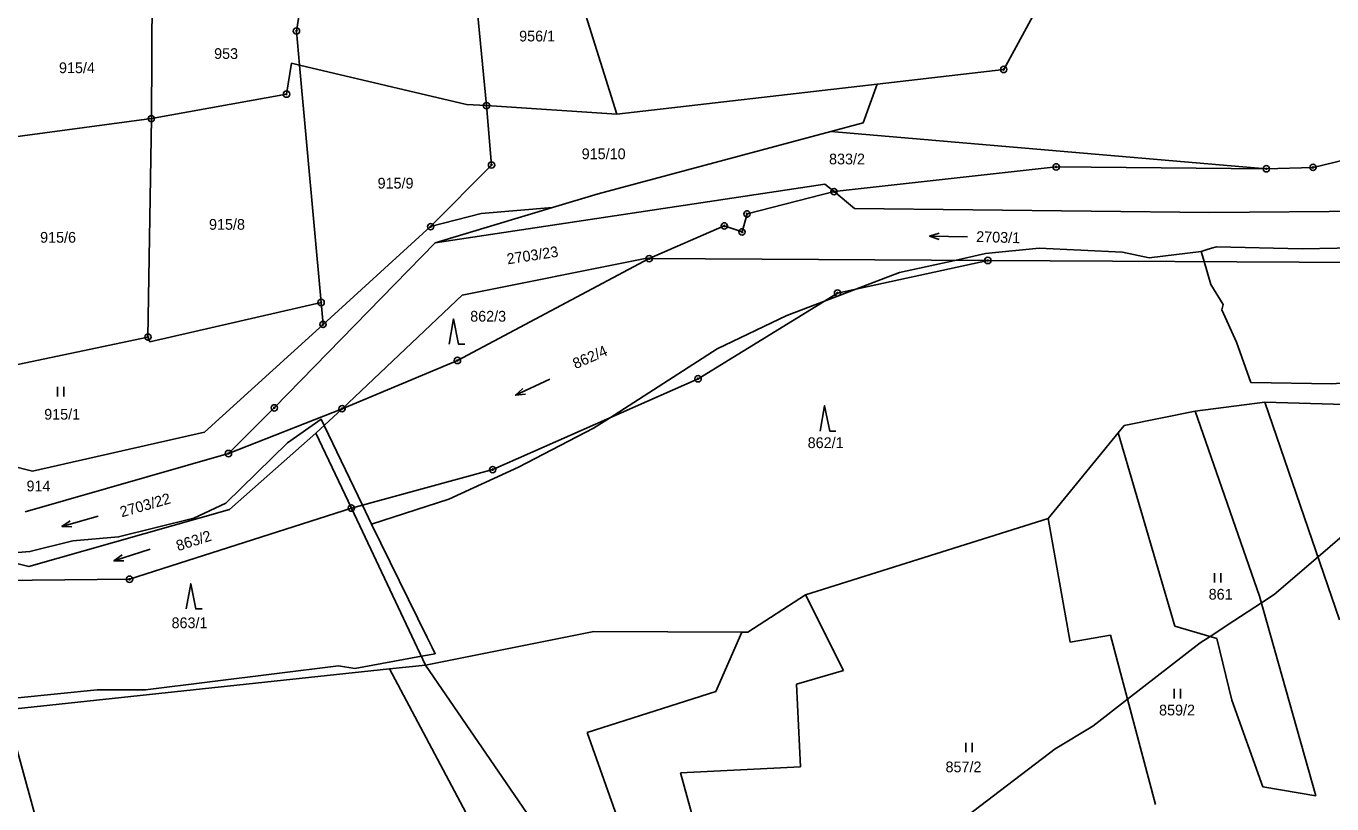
# Model space of a CAD drawing. Extents: x -439246 to -433691, y -1130252 to -1121148.
# Drawn here: x -438459.6 to -438252.9, y -1124542.5 to -1124419.4 of the extents above; entities that cross this region are included whole.
import ezdxf

# ---------------------------------------------------------------- set-up
doc = ezdxf.new("R2010")
doc.units = 0
for name, color, linetype in [('Vrstva 1', 7, 'Continuous'), ('Vrstva 16', 7, 'Continuous'), ('Vrstva 18', 7, 'Continuous'), ('Vrstva 24', 7, 'Continuous'), ('Vrstva 25', 7, 'Continuous'), ('Vrstva 52', 7, 'Continuous')]:
    doc.layers.add(name, color=color, linetype=linetype)

msp = doc.modelspace()

# ---------------------------------------------------------------- linework, layer by layer
at = {"layer": 'Vrstva 1'}
for p, q in [((-438304.86, -1124426.28), (-438293.49, -1124405.39)), ((-438331.72, -1124445.61), (-438296.55, -1124441.7)), ((-438296.55, -1124441.7), (-438263.28, -1124442)), ((-438345.49, -1124449.14), (-438331.72, -1124445.61)), ((-438331.72, -1124445.61), (-438333.16, -1124444.41)), ((-438328.47, -1124448.31), (-438331.72, -1124445.61)), ((-438346.28, -1124451.99), (-438345.49, -1124449.14)), ((-438360.98, -1124456.22), (-438349.09, -1124451.04)), ((-438349.09, -1124451.04), (-438346.28, -1124451.99)), ((-438360.98, -1124456.22), (-438391.34, -1124472.34)), ((-438360.98, -1124456.22), (-438361.63, -1124456.22)), ((-438307.37, -1124456.51), (-438360.98, -1124456.22)), ((-438331.17, -1124461.67), (-438307.37, -1124456.51)), ((-438221.45, -1124456.98), (-438307.37, -1124456.51)), ((-438409.61, -1124479.97), (-438390.58, -1124462)), ((-438353.24, -1124475.24), (-438331.17, -1124461.67)), ((-438391.34, -1124472.34), (-438409.61, -1124479.97)), ((-438385.76, -1124489.62), (-438353.24, -1124475.24)), ((-438409.61, -1124479.97), (-438427.59, -1124487.07)), ((-438413.74, -1124483.86), (-438409.61, -1124479.97)), ((-438408.13, -1124495.71), (-438385.76, -1124489.62))]:
    msp.add_line(p, q, dxfattribs=at)
for points in [[(-438391.22, -1124385.62), (-438386.73, -1124432)], [(-438439.79, -1124434.06), (-438439.58, -1124393.92)], [(-438412.98, -1124395.71), (-438416.82, -1124420.19)], [(-438372.46, -1124413.12), (-438366.13, -1124433.36)], [(-438416.82, -1124420.19), (-438416.33, -1124425.61)], [(-438417.63, -1124425.3), (-438418.4, -1124430.18)], [(-438416.33, -1124425.61), (-438417.63, -1124425.3)], [(-438416.33, -1124425.61), (-438389.91, -1124431.8)], [(-438416.33, -1124425.61), (-438412.92, -1124463.16)], [(-438304.86, -1124426.28), (-438324.89, -1124428.6)], [(-438324.89, -1124428.6), (-438366.13, -1124433.36)], [(-438327.1, -1124434.72), (-438324.89, -1124428.6)], [(-438418.4, -1124430.18), (-438439.79, -1124434.06)], [(-438389.91, -1124431.8), (-438386.73, -1124432)], [(-438366.13, -1124433.36), (-438386.73, -1124432)], [(-438386.73, -1124432), (-438385.94, -1124441.4)], [(-438463.74, -1124437.27), (-438439.79, -1124434.06)], [(-438440.34, -1124468.63), (-438439.79, -1124434.06)], [(-438369.08, -1124445.95), (-438332.2, -1124436.08)], [(-438332.2, -1124436.08), (-438327.1, -1124434.72)], [(-438332.2, -1124436.08), (-438263.28, -1124442)], [(-438255.89, -1124441.78), (-438230.78, -1124435.74)], [(-438385.94, -1124441.4), (-438395.58, -1124451.16)], [(-438263.28, -1124442), (-438255.89, -1124441.78)], [(-438394.84, -1124453.71), (-438333.16, -1124444.41)], [(-438376.29, -1124448.12), (-438369.08, -1124445.95)], [(-438394.84, -1124453.71), (-438376.29, -1124448.12)], [(-438387.57, -1124449.06), (-438376.29, -1124448.12)], [(-438328.47, -1124448.31), (-438272.3, -1124448.92)], [(-438272.3, -1124448.92), (-438221.7, -1124448.47)], [(-438395.58, -1124451.16), (-438387.57, -1124449.06)], [(-438395.58, -1124451.16), (-438412.61, -1124466.63)], [(-438420.34, -1124479.84), (-438394.84, -1124453.71)], [(-438361.63, -1124456.22), (-438390.58, -1124462)], [(-438412.92, -1124463.16), (-438440.05, -1124469.4)], [(-438412.61, -1124466.63), (-438412.92, -1124463.16)], [(-438412.61, -1124466.63), (-438431.39, -1124483.7)], [(-438440.34, -1124468.63), (-438465.02, -1124473.8)], [(-438440.05, -1124469.4), (-438440.34, -1124468.63)], [(-438274.55, -1124480.38), (-438263.52, -1124478.96)], [(-438263.52, -1124478.96), (-438243.58, -1124479.51)], [(-438263.52, -1124478.96), (-438251.67, -1124513.41)], [(-438427.59, -1124487.07), (-438420.34, -1124479.84)], [(-438285.77, -1124482.62), (-438274.55, -1124480.38)], [(-438264.38, -1124509.63), (-438274.55, -1124480.38)], [(-438458.6, -1124489.87), (-438491.31, -1124481.6)], [(-438286.75, -1124483.81), (-438285.77, -1124482.62)], [(-438431.39, -1124483.7), (-438458.6, -1124489.87)], [(-438413.74, -1124483.86), (-438427.4, -1124495.93)], [(-438408.13, -1124495.71), (-438413.74, -1124483.86)], [(-438297.8, -1124497.36), (-438286.75, -1124483.81)], [(-438286.75, -1124483.81), (-438277.77, -1124514.41)], [(-438459.79, -1124496.3), (-438427.59, -1124487.07)], [(-438427.4, -1124495.93), (-438459.19, -1124504.96)], [(-438443.25, -1124506.97), (-438408.13, -1124495.71)], [(-438396.37, -1124520.56), (-438408.13, -1124495.71)], [(-438336.22, -1124509.42), (-438297.8, -1124497.36)], [(-438297.8, -1124497.36), (-438294.36, -1124516.94)], [(-438459.19, -1124504.96), (-438470.49, -1124502.17)], [(-438468.97, -1124507.22), (-438443.25, -1124506.97)], [(-438345.34, -1124515.37), (-438336.22, -1124509.42)], [(-438336.22, -1124509.42), (-438330.22, -1124521.42)], [(-438255.46, -1124541.28), (-438264.38, -1124509.63)], [(-438277.77, -1124514.41), (-438271.13, -1124516.33)], [(-438396.37, -1124520.56), (-438369.73, -1124515.23)], [(-438369.73, -1124515.23), (-438346.29, -1124515.36)], [(-438350.43, -1124524.72), (-438346.29, -1124515.36)], [(-438346.29, -1124515.36), (-438345.34, -1124515.37)], [(-438294.36, -1124516.94), (-438287.95, -1124515.82)], [(-438287.95, -1124515.82), (-438280.84, -1124542.61)], [(-438271.13, -1124516.33), (-438268.74, -1124526.09)], [(-438402.08, -1124521.17), (-438396.37, -1124520.56)], [(-438379.71, -1124544.89), (-438396.37, -1124520.56)], [(-438462.8, -1124527.62), (-438402.08, -1124521.17)], [(-438402.08, -1124521.17), (-438384.63, -1124554.01)], [(-438330.22, -1124521.42), (-438337.66, -1124523.58)], [(-438370.82, -1124531.21), (-438350.43, -1124524.72)], [(-438337.66, -1124523.58), (-438337.01, -1124536.66)], [(-438268.74, -1124526.09), (-438263.82, -1124539.82)], [(-438462.8, -1124527.62), (-438454.73, -1124557.12)], [(-438355.5, -1124574.4), (-438370.82, -1124531.21)], [(-438337.01, -1124536.66), (-438356.02, -1124537.61)], [(-438356.02, -1124537.61), (-438351.72, -1124553.33)], [(-438263.82, -1124539.82), (-438255.46, -1124541.28)]]:
    msp.add_lwpolyline(points, dxfattribs=at)
at = {"layer": 'Vrstva 24'}
for centre, radius in [((-438416.82, -1124420.19), 0.5), ((-438416.82, -1124420.19), 0.1), ((-438304.86, -1124426.28), 0.5), ((-438304.86, -1124426.28), 0.1), ((-438418.4, -1124430.18), 0.5), ((-438418.4, -1124430.18), 0.1), ((-438386.73, -1124432), 0.5), ((-438386.73, -1124432), 0.1), ((-438439.79, -1124434.06), 0.5), ((-438439.79, -1124434.06), 0.1), ((-438385.94, -1124441.4), 0.5), ((-438385.94, -1124441.4), 0.1), ((-438296.55, -1124441.7), 0.5), ((-438296.55, -1124441.7), 0.1), ((-438263.28, -1124442), 0.5), ((-438263.28, -1124442), 0.1), ((-438255.89, -1124441.78), 0.5), ((-438255.89, -1124441.78), 0.1), ((-438331.72, -1124445.61), 0.5), ((-438331.72, -1124445.61), 0.1), ((-438349.09, -1124451.04), 0.5), ((-438345.49, -1124449.14), 0.5), ((-438345.49, -1124449.14), 0.1), ((-438395.58, -1124451.16), 0.5), ((-438395.58, -1124451.16), 0.1), ((-438349.09, -1124451.04), 0.1), ((-438346.28, -1124451.99), 0.5), ((-438346.28, -1124451.99), 0.1), ((-438360.98, -1124456.22), 0.5), ((-438360.98, -1124456.22), 0.1), ((-438307.37, -1124456.51), 0.5), ((-438307.37, -1124456.51), 0.1), ((-438412.92, -1124463.16), 0.5), ((-438331.17, -1124461.67), 0.5), ((-438331.17, -1124461.67), 0.1), ((-438412.92, -1124463.16), 0.1), ((-438412.61, -1124466.63), 0.5), ((-438412.61, -1124466.63), 0.1), ((-438440.34, -1124468.63), 0.5), ((-438440.34, -1124468.63), 0.1), ((-438391.34, -1124472.34), 0.5), ((-438391.34, -1124472.34), 0.1), ((-438353.24, -1124475.24), 0.5), ((-438353.24, -1124475.24), 0.1), ((-438420.34, -1124479.84), 0.5), ((-438409.61, -1124479.97), 0.5), ((-438420.34, -1124479.84), 0.1), ((-438409.61, -1124479.97), 0.1), ((-438427.59, -1124487.07), 0.5), ((-438427.59, -1124487.07), 0.1), ((-438385.76, -1124489.62), 0.5), ((-438385.76, -1124489.62), 0.1), ((-438408.13, -1124495.71), 0.5), ((-438408.13, -1124495.71), 0.1), ((-438443.25, -1124506.97), 0.5), ((-438443.25, -1124506.97), 0.1)]:
    msp.add_circle(centre, radius, dxfattribs=at)
at = {"layer": 'Vrstva 25'}
for p, q in [((-438454.64, -1124478.02), (-438454.64, -1124476.52)), ((-438453.64, -1124478.02), (-438453.64, -1124476.52)), ((-438271.46, -1124507.5), (-438271.46, -1124506)), ((-438270.46, -1124507.5), (-438270.46, -1124506)), ((-438277.89, -1124525.83), (-438277.89, -1124524.33)), ((-438276.89, -1124525.83), (-438276.89, -1124524.33)), ((-438310.86, -1124534.35), (-438310.86, -1124532.85)), ((-438309.86, -1124534.35), (-438309.86, -1124532.85))]:
    msp.add_line(p, q, dxfattribs=at)
for points in [[(-438316.59, -1124452.65), (-438315.08, -1124452.18)], [(-438310.59, -1124452.77), (-438316.59, -1124452.65), (-438315.1, -1124453.18)], [(-438392.66, -1124469.77), (-438391.96, -1124465.77), (-438391.16, -1124469.77), (-438390.16, -1124469.77)], [(-438376.7, -1124475.31), (-438382.14, -1124477.85), (-438380.57, -1124477.67)], [(-438382.14, -1124477.85), (-438380.99, -1124476.76)], [(-438333.91, -1124483.51), (-438333.21, -1124479.51), (-438332.41, -1124483.51), (-438331.41, -1124483.51)], [(-438448.2, -1124496.97), (-438453.96, -1124498.63), (-438452.38, -1124498.69)], [(-438453.96, -1124498.63), (-438452.66, -1124497.73)], [(-438440, -1124502.22), (-438445.72, -1124504.06), (-438444.14, -1124504.07)], [(-438445.72, -1124504.06), (-438444.44, -1124503.12)], [(-438434.27, -1124511.68), (-438433.57, -1124507.68), (-438432.77, -1124511.68), (-438431.77, -1124511.68)]]:
    msp.add_lwpolyline(points, dxfattribs=at)
at = {"layer": 'Vrstva 52'}
for points in [[(-438273.62, -1124455.1), (-438272.81, -1124454.85), (-438271.95, -1124454.59), (-438271.19, -1124454.37), (-438257.59, -1124454.67), (-438252.07, -1124454.57), (-438241.02, -1124454.37), (-438230.4, -1124454.37), (-438227.85, -1124455.22), (-438225.07, -1124453.94), (-438217.65, -1124450.54), (-438202.75, -1124442.81), (-438183.65, -1124432.91), (-438181.1, -1124432.27), (-438176.95, -1124429.48), (-438170.06, -1124424.83), (-438165.59, -1124421.83), (-438162.94, -1124424.39), (-438160.28, -1124426.96), (-438156.03, -1124432.48), (-438156.03, -1124434.18), (-438157.09, -1124436.31), (-438170.91, -1124445.02), (-438188, -1124454.2)], [(-438286.06, -1124455.22), (-438299.24, -1124454.58), (-438307.74, -1124455.43), (-438312.57, -1124456.49), (-438321.33, -1124458.4), (-438328.25, -1124461.04), (-438333.22, -1124462.93), (-438339.18, -1124465.2), (-438350.23, -1124470.51), (-438367.29, -1124481.45), (-438369.78, -1124483.05), (-438381.67, -1124489.21), (-438392.72, -1124494.31), (-438404.94, -1124498.25)], [(-438273.62, -1124455.1), (-438281.82, -1124456.07), (-438286.06, -1124455.22)], [(-438224.56, -1124473.99), (-438252.92, -1124476.04), (-438265.71, -1124475.82), (-438268, -1124469.45), (-438270.34, -1124464.35), (-438270.13, -1124463.5), (-438272.04, -1124460.31), (-438273.13, -1124456.7), (-438273.25, -1124456.31), (-438273.62, -1124455.1)], [(-438224.56, -1124473.99), (-438224.94, -1124475.95), (-438225.21, -1124476.11), (-438227.65, -1124477.56), (-438241.02, -1124491.34), (-438255.1, -1124503.43), (-438262.05, -1124509.4), (-438264.07, -1124510.72), (-438268.44, -1124513.57), (-438272.19, -1124516.02), (-438273.74, -1124517.04), (-438285.26, -1124525.97), (-438290.74, -1124530.22), (-438296.69, -1124533.83), (-438316.23, -1124548.7)], [(-438468.62, -1124504.2), (-438467.93, -1124502.8), (-438467.51, -1124501.96), (-438464.11, -1124503.02), (-438459.01, -1124502.6), (-438452.21, -1124500.9), (-438444.99, -1124500.26), (-438433.09, -1124497.28), (-438427.99, -1124494.95), (-438418.22, -1124485.39), (-438412.93, -1124481.63), (-438412.45, -1124482.64), (-438406.39, -1124495.24), (-438404.94, -1124498.25)], [(-438404.94, -1124498.25), (-438396.12, -1124516.19), (-438395.36, -1124517.76), (-438394.87, -1124518.76), (-438397.03, -1124519.15), (-438407.59, -1124521.08), (-438410.15, -1124520.66), (-438440.74, -1124524.48), (-438448.39, -1124524.48), (-438460.92, -1124525.76), (-438462.41, -1124523.84), (-438464.3, -1124518.99), (-438465.39, -1124516.19), (-438467.81, -1124507.21), (-438468.62, -1124504.2)]]:
    msp.add_lwpolyline(points, dxfattribs=at)

# ---------------------------------------------------------------- texts
at = {"layer": 'Vrstva 16'}
msp.add_text('2703/1', height=1.7, rotation=358.2244, dxfattribs=at).set_placement((-438309.23, -1124453.57))
at = {"layer": 'Vrstva 18'}
for s, p in [('956/1', (-438381.57, -1124421.84)), ('953', (-438429.86, -1124424.61)), ('915/4', (-438454.42, -1124426.86)), ('915/10', (-438371.67, -1124440.48)), ('833/2', (-438332.51, -1124441.3)), ('915/9', (-438403.98, -1124445.13)), ('915/8', (-438430.67, -1124451.65)), ('915/6', (-438457.41, -1124453.7)), ('862/3', (-438389.32, -1124466.19)), ('915/1', (-438456.76, -1124481.71)), ('862/1', (-438335.89, -1124486.21)), ('914', (-438459.56, -1124493.06)), ('861', (-438272.41, -1124510.2)), ('863/1', (-438436.6, -1124514.72)), ('859/2', (-438280.26, -1124528.53)), ('857/2', (-438314.07, -1124537.53))]:
    msp.add_text(s, height=1.7, dxfattribs=at).set_placement(p)
for s, rotation, p in [('2703/23', 8.5744, (-438383.4, -1124457.13)), ('862/4', 23.7352, (-438372.63, -1124473.73)), ('2703/22', 15.9947, (-438444.49, -1124497.18)), ('863/2', 17.7837, (-438435.55, -1124502.54))]:
    msp.add_text(s, height=1.7, rotation=rotation, dxfattribs=at).set_placement(p)

doc.saveas('drawing.dxf')
